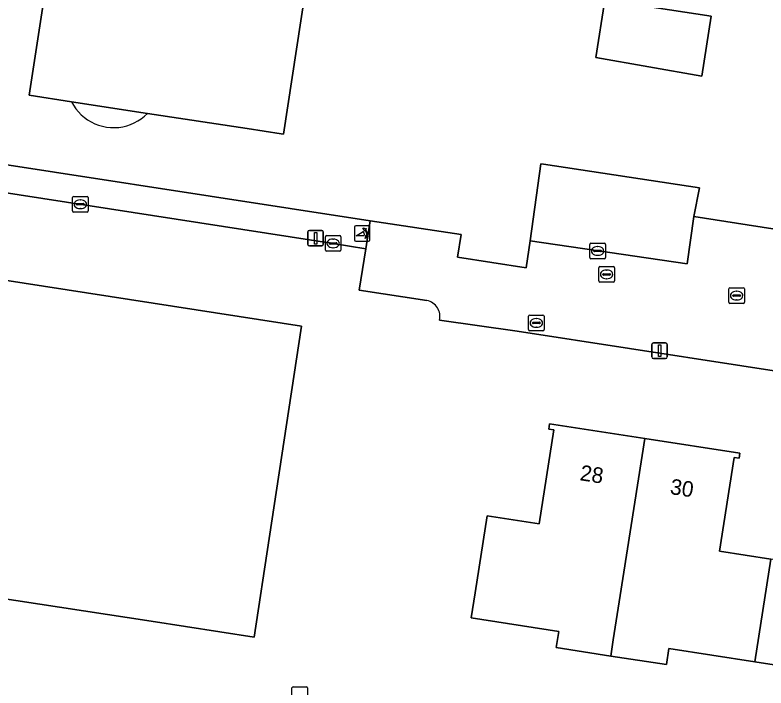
# Model space of a CAD drawing. Extents: x 161483 to 162250, y 379484 to 380833.
# Drawn here: x 161704.47 to 161752.71, y 380629.86 to 380673.09 of the extents above; entities that cross this region are included whole.
import ezdxf

# ---------------------------------------------------------------- set-up
doc = ezdxf.new("R2010")
doc.units = 0
for name, color, linetype in [('IMGEO_Brandkraan', 7, 'Continuous'), ('IMGEO_Erf', 7, 'Continuous'), ('IMGEO_Fietspad_open', 7, 'Continuous'), ('IMGEO_Kolk', 7, 'Continuous'), ('IMGEO_Lichtmast', 7, 'Continuous'), ('IMGEO_Pand', 7, 'Continuous'), ('IMGEO_Pand_nummerreeks', 7, 'Continuous'), ('IMGEO_Pand_overbouw', 7, 'Continuous'), ('IMGEO_Parkeervlak_open', 7, 'Continuous'), ('IMGEO_Poller', 7, 'Continuous'), ('IMGEO_Rijbaan_lokaal_open', 7, 'Continuous'), ('IMGEO_Rioolput', 7, 'Continuous')]:
    doc.layers.add(name, color=color, linetype=linetype)

msp = doc.modelspace()

# ---------------------------------------------------------------- linework, layer by layer
at = {"layer": 'IMGEO_Brandkraan'}
for p, q in [((161737.457, 380652.884), (161737.457, 380653.736)), ((161737.532, 380653.81), (161738.384, 380653.81)), ((161738.458, 380653.736), (161738.458, 380652.884)), ((161737.716, 380653.304), (161737.716, 380653.316)), ((161738.154, 380653.267), (161737.756, 380653.267)), ((161737.759, 380653.353), (161738.157, 380653.353)), ((161737.945, 380653.59), (161737.97, 380653.59)), ((161738.2, 380653.316), (161738.2, 380653.304)), ((161738.384, 380652.81), (161737.532, 380652.81)), ((161737.968, 380653.03), (161737.943, 380653.03))]:
    msp.add_line(p, q, dxfattribs=at)
for points in [[(161737.457, 380652.884), (161737.457, 380653.736)], [(161737.532, 380653.81), (161738.384, 380653.81)], [(161738.458, 380653.736), (161738.458, 380652.884)], [(161738.384, 380652.81), (161737.532, 380652.81)]]:
    msp.add_lwpolyline(points, dxfattribs=at)
for centre, radius, start, end in [((161737.534, 380653.734), 0.0765, 91.552, 178.448), ((161737.534, 380653.734), 0.0765, 91.552, 178.448), ((161738.382, 380653.734), 0.0765, 1.552, 88.448), ((161738.382, 380653.734), 0.0765, 1.552, 88.448), ((161737.756, 380653.313), 0.0403, 85.8775, 175.7526), ((161737.753, 380653.303), 0.0366, 178.938, 274.7102), ((161738.157, 380653.31), 0.043, 264.8664, 352.4533), ((161738.161, 380653.315), 0.0386, 1.7309, 96.639), ((161737.534, 380652.886), 0.0765, 181.552, 268.448), ((161737.534, 380652.886), 0.0765, 181.552, 268.448), ((161738.382, 380652.886), 0.0765, 271.552, 358.448), ((161738.382, 380652.886), 0.0765, 271.552, 358.448)]:
    msp.add_arc(centre, radius, start, end, dxfattribs=at)
for centre, major_axis, ratio, start_param, end_param in [((161737.944, 380653.31), (-0.387, 0.002), 0.722429, 4.712389, 7.853982), ((161737.969, 380653.31), (-0.39, 0.002), 0.717154, 1.570796, 4.712389)]:
    msp.add_ellipse(centre, major_axis=major_axis, ratio=ratio, start_param=start_param, end_param=end_param, dxfattribs=at)
at = {"layer": 'IMGEO_Erf'}
for points in [[(161690.649, 380667.524), (161689.611, 380667.675), (161689.325, 380665.721), (161689.316, 380665.661), (161691.47, 380665.342), (161696.696, 380664.587), (161727.294, 380659.878), (161733.119, 380658.982), (161732.898, 380657.538), (161737.315, 380656.852), (161737.557, 380658.585), (161738.247, 380663.54), (161738.426, 380663.513), (161748.443, 380661.998), (161748.07, 380660.149), (161781.385, 380654.948), (161787.978, 380697.958)], [(161726.493, 380696.673), (161721.707, 380665.435), (161721.557, 380665.458), (161719.383, 380665.79), (161712.979, 380666.769), (161708.1, 380667.515), (161705.378, 380667.931), (161707.448, 380681.442)], [(161730.933, 380654.746), (161726.57, 380655.421), (161727, 380658.08), (161724.902, 380658.416), (161691.877, 380663.532), (161689.026, 380663.962), (161684.141, 380632.376), (161683.425, 380627.743)], [(161697.39, 380649.604), (161697.512, 380650.372), (161698.549, 380656.877), (161705.065, 380655.863), (161722.876, 380653.093), (161720.793, 380639.456)], [(161925.898, 380623.516), (161823.912, 380639.282), (161780.025, 380646.103), (161736.717, 380652.782), (161731.74, 380653.484)], [(161757.96, 380630.622), (161751.986, 380631.545), (161746.476, 380632.396), (161746.316, 380631.363), (161742.743, 380631.915), (161739.241, 380632.456), (161739.401, 380633.49), (161733.77, 380634.36), (161734.022, 380635.98), (161734.79, 380640.92), (161738.139, 380640.399), (161739.079, 380646.443), (161738.754, 380646.494), (161738.804, 380646.82), (161744.919, 380645.885), (161751.036, 380644.95), (161750.986, 380644.623), (161750.66, 380644.674), (161749.728, 380638.646), (161753.018, 380638.138)], [(161720.793, 380639.456), (161719.827, 380633.134), (161713.224, 380634.145), (161694.271, 380637.046), (161695.181, 380643.332), (161696.411, 380643.093), (161696.543, 380643.772)]]:
    msp.add_lwpolyline(points, dxfattribs=at)
msp.add_lwpolyline([(161743.989, 380679.615), (161743.12, 380673.942), (161749.185, 380673.013), (161748.594, 380669.154), (161741.78, 380670.36), (161742.35, 380674.06), (161740.101, 380674.405), (161740.97, 380680.077)], close=True, dxfattribs=at)
msp.add_arc((161730.712, 380653.716), 1.054, 347.3023, 77.8924, dxfattribs=at)
at = {"layer": 'IMGEO_Fietspad_open'}
msp.add_lwpolyline([(161696.696, 380664.587), (161691.47, 380665.342), (161689.316, 380665.661), (161689.026, 380663.962), (161691.877, 380663.532), (161724.902, 380658.416), (161727, 380658.08), (161727.294, 380659.878)], close=True, dxfattribs=at)
at = {"layer": 'IMGEO_Kolk'}
for p, q in [((161708.242, 380661.433), (161709.094, 380661.433)), ((161708.167, 380660.507), (161708.167, 380661.359)), ((161708.426, 380660.927), (161708.426, 380660.939)), ((161708.469, 380660.976), (161708.867, 380660.976)), ((161708.655, 380661.213), (161708.68, 380661.213)), ((161708.91, 380660.939), (161708.91, 380660.927)), ((161709.168, 380661.359), (161709.168, 380660.507)), ((161708.864, 380660.89), (161708.466, 380660.89)), ((161708.678, 380660.653), (161708.653, 380660.653)), ((161709.094, 380660.433), (161708.242, 380660.433)), ((161724.405, 380657.991), (161724.405, 380658.843)), ((161724.48, 380658.917), (161725.332, 380658.917)), ((161724.893, 380658.697), (161724.918, 380658.697)), ((161725.406, 380658.843), (161725.406, 380657.991)), ((161724.664, 380658.411), (161724.664, 380658.423)), ((161725.102, 380658.374), (161724.704, 380658.374)), ((161724.707, 380658.46), (161725.105, 380658.46)), ((161724.916, 380658.137), (161724.891, 380658.137)), ((161725.148, 380658.423), (161725.148, 380658.411)), ((161725.332, 380657.917), (161724.48, 380657.917)), ((161741.97, 380656.004), (161741.97, 380656.856)), ((161742.045, 380656.93), (161742.897, 380656.93)), ((161742.458, 380656.71), (161742.483, 380656.71)), ((161742.971, 380656.856), (161742.971, 380656.004)), ((161742.229, 380656.424), (161742.229, 380656.436)), ((161742.667, 380656.387), (161742.269, 380656.387)), ((161742.272, 380656.473), (161742.67, 380656.473)), ((161742.481, 380656.15), (161742.456, 380656.15)), ((161742.713, 380656.436), (161742.713, 380656.424)), ((161742.897, 380655.93), (161742.045, 380655.93)), ((161750.324, 380654.639), (161750.324, 380655.491)), ((161750.399, 380655.565), (161751.251, 380655.565)), ((161750.812, 380655.345), (161750.837, 380655.345)), ((161751.325, 380655.491), (161751.325, 380654.639)), ((161750.583, 380655.059), (161750.583, 380655.071)), ((161751.021, 380655.022), (161750.623, 380655.022)), ((161750.626, 380655.108), (161751.024, 380655.108)), ((161750.835, 380654.785), (161750.81, 380654.785)), ((161751.067, 380655.071), (161751.067, 380655.059)), ((161751.251, 380654.565), (161750.399, 380654.565))]:
    msp.add_line(p, q, dxfattribs=at)
for points in [[(161708.242, 380661.433), (161709.094, 380661.433)], [(161708.167, 380660.507), (161708.167, 380661.359)], [(161709.168, 380661.359), (161709.168, 380660.507)], [(161709.094, 380660.433), (161708.242, 380660.433)], [(161724.405, 380657.991), (161724.405, 380658.843)], [(161724.48, 380658.917), (161725.332, 380658.917)], [(161725.406, 380658.843), (161725.406, 380657.991)], [(161725.332, 380657.917), (161724.48, 380657.917)], [(161741.97, 380656.004), (161741.97, 380656.856)], [(161742.045, 380656.93), (161742.897, 380656.93)], [(161742.971, 380656.856), (161742.971, 380656.004)], [(161742.897, 380655.93), (161742.045, 380655.93)], [(161750.324, 380654.639), (161750.324, 380655.491)], [(161750.399, 380655.565), (161751.251, 380655.565)], [(161751.325, 380655.491), (161751.325, 380654.639)], [(161751.251, 380654.565), (161750.399, 380654.565)]]:
    msp.add_lwpolyline(points, dxfattribs=at)
for centre, radius, start, end in [((161708.244, 380661.357), 0.0765, 91.552, 178.448), ((161708.244, 380661.357), 0.0765, 91.552, 178.448), ((161709.092, 380661.357), 0.0765, 1.552, 88.448), ((161709.092, 380661.357), 0.0765, 1.552, 88.448), ((161708.466, 380660.936), 0.0403, 85.8775, 175.7526), ((161708.871, 380660.938), 0.0386, 1.7309, 96.639), ((161708.244, 380660.509), 0.0765, 181.552, 268.448), ((161708.244, 380660.509), 0.0765, 181.552, 268.448), ((161708.463, 380660.926), 0.0366, 178.938, 274.7102), ((161708.867, 380660.933), 0.043, 264.8664, 352.4533), ((161709.092, 380660.509), 0.0765, 271.552, 358.448), ((161709.092, 380660.509), 0.0765, 271.552, 358.448), ((161724.482, 380658.841), 0.0765, 91.552, 178.448), ((161724.482, 380658.841), 0.0765, 91.552, 178.448), ((161725.33, 380658.841), 0.0765, 1.552, 88.448), ((161725.33, 380658.841), 0.0765, 1.552, 88.448), ((161724.704, 380658.42), 0.0403, 85.8775, 175.7526), ((161724.701, 380658.41), 0.0366, 178.938, 274.7102), ((161725.105, 380658.417), 0.043, 264.8664, 352.4533), ((161725.109, 380658.422), 0.0386, 1.7309, 96.639), ((161724.482, 380657.993), 0.0765, 181.552, 268.448), ((161724.482, 380657.993), 0.0765, 181.552, 268.448), ((161725.33, 380657.993), 0.0765, 271.552, 358.448), ((161725.33, 380657.993), 0.0765, 271.552, 358.448), ((161742.047, 380656.854), 0.0765, 91.552, 178.448), ((161742.047, 380656.854), 0.0765, 91.552, 178.448), ((161742.895, 380656.854), 0.0765, 1.552, 88.448), ((161742.895, 380656.854), 0.0765, 1.552, 88.448), ((161742.269, 380656.433), 0.0403, 85.8775, 175.7526), ((161742.266, 380656.423), 0.0366, 178.938, 274.7102), ((161742.67, 380656.43), 0.043, 264.8664, 352.4533), ((161742.674, 380656.435), 0.0386, 1.7309, 96.639), ((161742.047, 380656.006), 0.0765, 181.552, 268.448), ((161742.047, 380656.006), 0.0765, 181.552, 268.448), ((161742.895, 380656.006), 0.0765, 271.552, 358.448), ((161742.895, 380656.006), 0.0765, 271.552, 358.448), ((161750.401, 380655.489), 0.0765, 91.552, 178.448), ((161750.401, 380655.489), 0.0765, 91.552, 178.448), ((161751.249, 380655.489), 0.0765, 1.552, 88.448), ((161751.249, 380655.489), 0.0765, 1.552, 88.448), ((161750.623, 380655.068), 0.0403, 85.8775, 175.7526), ((161750.62, 380655.058), 0.0366, 178.938, 274.7102), ((161751.024, 380655.065), 0.043, 264.8664, 352.4533), ((161751.028, 380655.07), 0.0386, 1.7309, 96.639), ((161750.401, 380654.641), 0.0765, 181.552, 268.448), ((161750.401, 380654.641), 0.0765, 181.552, 268.448), ((161751.249, 380654.641), 0.0765, 271.552, 358.448), ((161751.249, 380654.641), 0.0765, 271.552, 358.448)]:
    msp.add_arc(centre, radius, start, end, dxfattribs=at)
for centre, major_axis, ratio, start_param, end_param in [((161708.654, 380660.933), (-0.387, 0.002), 0.722429, 4.712389, 7.853982), ((161708.679, 380660.933), (-0.39, 0.002), 0.717154, 1.570796, 4.712389), ((161724.892, 380658.417), (-0.387, 0.002), 0.722429, 4.712389, 7.853982), ((161724.917, 380658.417), (-0.39, 0.002), 0.717154, 1.570796, 4.712389), ((161742.457, 380656.43), (-0.387, 0.002), 0.722429, 4.712389, 7.853982), ((161742.482, 380656.43), (-0.39, 0.002), 0.717154, 1.570796, 4.712389), ((161750.811, 380655.065), (-0.387, 0.002), 0.722429, 4.712389, 7.853982), ((161750.836, 380655.065), (-0.39, 0.002), 0.717154, 1.570796, 4.712389)]:
    msp.add_ellipse(centre, major_axis=major_axis, ratio=ratio, start_param=start_param, end_param=end_param, dxfattribs=at)
at = {"layer": 'IMGEO_Lichtmast'}
for p, q in [((161723.279, 380658.352), (161723.279, 380659.152)), ((161723.279, 380659.152), (161723.279, 380658.352)), ((161723.379, 380659.252), (161724.169, 380659.252)), ((161724.169, 380659.252), (161723.379, 380659.252)), ((161724.269, 380659.152), (161724.269, 380658.352)), ((161724.269, 380658.352), (161724.269, 380659.152)), ((161724.169, 380658.252), (161723.379, 380658.252)), ((161723.379, 380658.252), (161724.169, 380658.252)), ((161745.376, 380651.124), (161745.376, 380651.924)), ((161745.376, 380651.924), (161745.376, 380651.124)), ((161745.476, 380652.024), (161746.266, 380652.024)), ((161746.266, 380652.024), (161745.476, 380652.024)), ((161746.366, 380651.924), (161746.366, 380651.124)), ((161746.366, 380651.124), (161746.366, 380651.924)), ((161746.266, 380651.024), (161745.476, 380651.024)), ((161745.476, 380651.024), (161746.266, 380651.024))]:
    msp.add_line(p, q, dxfattribs=at)
for points in [[(161723.699, 380659.127), (161723.849, 380659.127), (161723.849, 380658.377), (161723.699, 380658.377), (161723.699, 380659.127)], [(161745.796, 380651.899), (161745.946, 380651.899), (161745.946, 380651.149), (161745.796, 380651.149), (161745.796, 380651.899)]]:
    msp.add_lwpolyline(points, dxfattribs=at)
for centre, start, end in [((161723.379, 380659.152), 90, 180), ((161723.379, 380659.152), 90, 180), ((161724.169, 380659.152), 0, 90), ((161724.169, 380659.152), 360, 90), ((161723.379, 380658.352), 180, 270), ((161723.379, 380658.352), 180, 270), ((161724.169, 380658.352), 270, 0), ((161724.169, 380658.352), 270, 0), ((161745.476, 380651.924), 90, 180), ((161745.476, 380651.924), 90, 180), ((161746.266, 380651.924), 0, 90), ((161746.266, 380651.924), 360, 90), ((161745.476, 380651.124), 180, 270), ((161745.476, 380651.124), 180, 270), ((161746.266, 380651.124), 270, 0), ((161746.266, 380651.124), 270, 0)]:
    msp.add_arc(centre, 0.1, start, end, dxfattribs=at)
at = {"layer": 'IMGEO_Pand'}
for points in [[(161707.448, 380681.442), (161705.378, 380667.931), (161708.1, 380667.515), (161712.979, 380666.769), (161719.383, 380665.79), (161721.557, 380665.458), (161721.707, 380665.435), (161726.493, 380696.673)], [(161696.543, 380643.772), (161696.411, 380643.093), (161695.181, 380643.332), (161694.271, 380637.046), (161713.224, 380634.145), (161719.827, 380633.134), (161720.793, 380639.456), (161722.876, 380653.093), (161705.065, 380655.863), (161698.549, 380656.877), (161697.512, 380650.372), (161697.39, 380649.604)]]:
    msp.add_lwpolyline(points, dxfattribs=at)
for points in [[(161743.12, 380673.942), (161742.35, 380674.06), (161741.78, 380670.36), (161748.594, 380669.154), (161749.185, 380673.013)], [(161744.919, 380645.885), (161738.804, 380646.82), (161738.754, 380646.494), (161739.079, 380646.443), (161738.139, 380640.399), (161734.79, 380640.92), (161734.022, 380635.98), (161733.77, 380634.36), (161739.401, 380633.49), (161739.241, 380632.456), (161742.743, 380631.915), (161742.904, 380632.949), (161743.349, 380635.806)], [(161744.919, 380645.885), (161743.349, 380635.806), (161742.904, 380632.949), (161742.743, 380631.915), (161746.316, 380631.363), (161746.476, 380632.396), (161751.986, 380631.545), (161753.018, 380638.138), (161749.728, 380638.646), (161750.66, 380644.674), (161750.986, 380644.623), (161751.036, 380644.95)], [(161761.51, 380632.996), (161763.082, 380643.097), (161756.984, 380644.03), (161756.934, 380643.704), (161757.259, 380643.653), (161756.328, 380637.626), (161753.018, 380638.138), (161751.986, 380631.545), (161757.96, 380630.622), (161758.4, 380633.476)]]:
    msp.add_lwpolyline(points, close=True, dxfattribs=at)
at = {"layer": 'IMGEO_Pand_overbouw'}
msp.add_lwpolyline([(161708.1, 380667.515), (161708.229, 380667.287), (161708.377, 380667.071), (161708.542, 380666.868), (161708.725, 380666.681), (161708.923, 380666.51), (161709.135, 380666.356), (161709.36, 380666.222), (161709.595, 380666.107), (161709.84, 380666.013), (161710.091, 380665.941), (161710.348, 380665.89), (161710.608, 380665.862), (161710.87, 380665.856), (161711.131, 380665.872), (161711.39, 380665.912), (161711.645, 380665.973), (161711.893, 380666.056), (161712.133, 380666.16), (161712.364, 380666.284), (161712.582, 380666.428), (161712.788, 380666.59), (161712.979, 380666.769)], close=True, dxfattribs=at)
at = {"layer": 'IMGEO_Parkeervlak_open'}
msp.add_lwpolyline([(161738.426, 380663.513), (161738.247, 380663.54), (161737.557, 380658.585), (161747.638, 380657.113), (161748.07, 380660.149), (161748.443, 380661.998)], close=True, dxfattribs=at)
at = {"layer": 'IMGEO_Poller'}
for p, q in [((161727.174, 380659.551), (161726.366, 380659.551)), ((161727.174, 380659.551), (161726.366, 380659.551)), ((161726.272, 380659.456), (161726.272, 380658.649)), ((161726.272, 380659.456), (161726.272, 380658.649)), ((161727.268, 380658.649), (161727.268, 380659.456)), ((161727.268, 380658.649), (161727.268, 380659.456)), ((161726.366, 380658.554), (161727.174, 380658.554)), ((161726.366, 380658.554), (161727.174, 380658.554))]:
    msp.add_line(p, q, dxfattribs=at)
for points in [[(161726.907, 380658.907), (161726.394, 380658.907), (161726.824, 380659.182)], [(161726.951, 380659.28), (161726.939, 380659.207), (161726.814, 380659.412)], [(161726.814, 380659.412), (161727.045, 380659.346), (161726.974, 380659.314)], [(161726.967, 380658.735), (161727.033, 380658.966), (161727.063, 380658.898)], [(161727.099, 380658.871), (161727.171, 380658.86), (161726.967, 380658.735)]]:
    msp.add_lwpolyline(points, dxfattribs=at)
for centre, radius, start, end in [((161726.366, 380659.456), 0.0946, 90, 180), ((161726.366, 380659.456), 0.0946, 90, 180), ((161727.174, 380659.456), 0.0946, 0, 90), ((161727.174, 380659.456), 0.0946, 0, 90), ((161726.579, 380658.957), 0.332, 351.3247, 42.4854), ((161726.593, 380658.967), 0.476, 351.7527, 41.1691), ((161726.593, 380658.967), 0.516, 349.3569, 42.2912), ((161726.366, 380658.649), 0.0946, 180, 270), ((161726.366, 380658.649), 0.0946, 180, 270), ((161727.174, 380658.649), 0.0946, 270, 0), ((161727.174, 380658.649), 0.0946, 270, 0)]:
    msp.add_arc(centre, radius, start, end, dxfattribs=at)
at = {"layer": 'IMGEO_Rijbaan_lokaal_open'}
msp.add_lwpolyline([(161731.74, 380653.484), (161736.717, 380652.782), (161780.025, 380646.103), (161781.385, 380654.948), (161748.07, 380660.149), (161747.638, 380657.113), (161737.557, 380658.585), (161737.315, 380656.852), (161732.898, 380657.538), (161733.119, 380658.982), (161727.294, 380659.878), (161727, 380658.08), (161726.57, 380655.421), (161730.933, 380654.746)], dxfattribs=at)
msp.add_arc((161730.712, 380653.716), 1.054, 347.3023, 77.8924, dxfattribs=at)
at = {"layer": 'IMGEO_Rioolput'}
for p, q in [((161741.393, 380657.506), (161741.393, 380658.358)), ((161741.468, 380658.432), (161742.32, 380658.432)), ((161741.881, 380658.212), (161741.906, 380658.212)), ((161742.394, 380658.358), (161742.394, 380657.506)), ((161741.652, 380657.926), (161741.652, 380657.938)), ((161742.09, 380657.889), (161741.692, 380657.889)), ((161741.695, 380657.975), (161742.093, 380657.975)), ((161741.904, 380657.652), (161741.879, 380657.652)), ((161742.136, 380657.938), (161742.136, 380657.926)), ((161742.32, 380657.432), (161741.468, 380657.432)), ((161722.261, 380629.01), (161722.261, 380629.862)), ((161722.336, 380629.936), (161723.188, 380629.936)), ((161723.262, 380629.862), (161723.262, 380629.01))]:
    msp.add_line(p, q, dxfattribs=at)
for points in [[(161741.393, 380657.506), (161741.393, 380658.358)], [(161741.468, 380658.432), (161742.32, 380658.432)], [(161742.394, 380658.358), (161742.394, 380657.506)], [(161742.32, 380657.432), (161741.468, 380657.432)], [(161722.261, 380629.01), (161722.261, 380629.862)], [(161722.336, 380629.936), (161723.188, 380629.936)], [(161723.262, 380629.862), (161723.262, 380629.01)]]:
    msp.add_lwpolyline(points, dxfattribs=at)
for centre, radius, start, end in [((161741.47, 380658.356), 0.0765, 91.552, 178.448), ((161741.47, 380658.356), 0.0765, 91.552, 178.448), ((161742.318, 380658.356), 0.0765, 1.552, 88.448), ((161742.318, 380658.356), 0.0765, 1.552, 88.448), ((161741.692, 380657.935), 0.0403, 85.8775, 175.7526), ((161741.689, 380657.925), 0.0366, 178.938, 274.7102), ((161742.093, 380657.932), 0.043, 264.8664, 352.4533), ((161742.097, 380657.937), 0.0386, 1.7309, 96.639), ((161741.47, 380657.508), 0.0765, 181.552, 268.448), ((161741.47, 380657.508), 0.0765, 181.552, 268.448), ((161742.318, 380657.508), 0.0765, 271.552, 358.448), ((161742.318, 380657.508), 0.0765, 271.552, 358.448), ((161722.338, 380629.86), 0.0765, 91.552, 178.448), ((161722.338, 380629.86), 0.0765, 91.552, 178.448), ((161723.186, 380629.86), 0.0765, 1.552, 88.448), ((161723.186, 380629.86), 0.0765, 1.552, 88.448)]:
    msp.add_arc(centre, radius, start, end, dxfattribs=at)
for centre, major_axis, ratio, start_param, end_param in [((161741.88, 380657.932), (-0.387, 0.002), 0.722429, 4.712389, 7.853982), ((161741.905, 380657.932), (-0.39, 0.002), 0.717154, 1.570796, 4.712389)]:
    msp.add_ellipse(centre, major_axis=major_axis, ratio=ratio, start_param=start_param, end_param=end_param, dxfattribs=at)

# ---------------------------------------------------------------- texts
at = {"layer": 'IMGEO_Pand_nummerreeks'}
for s, p in [('28', (161740.716, 380643.21)), ('30', (161746.506, 380642.325))]:
    msp.add_text(s, height=1, rotation=351.3082, dxfattribs=at).set_placement(p)

doc.saveas('drawing.dxf')
